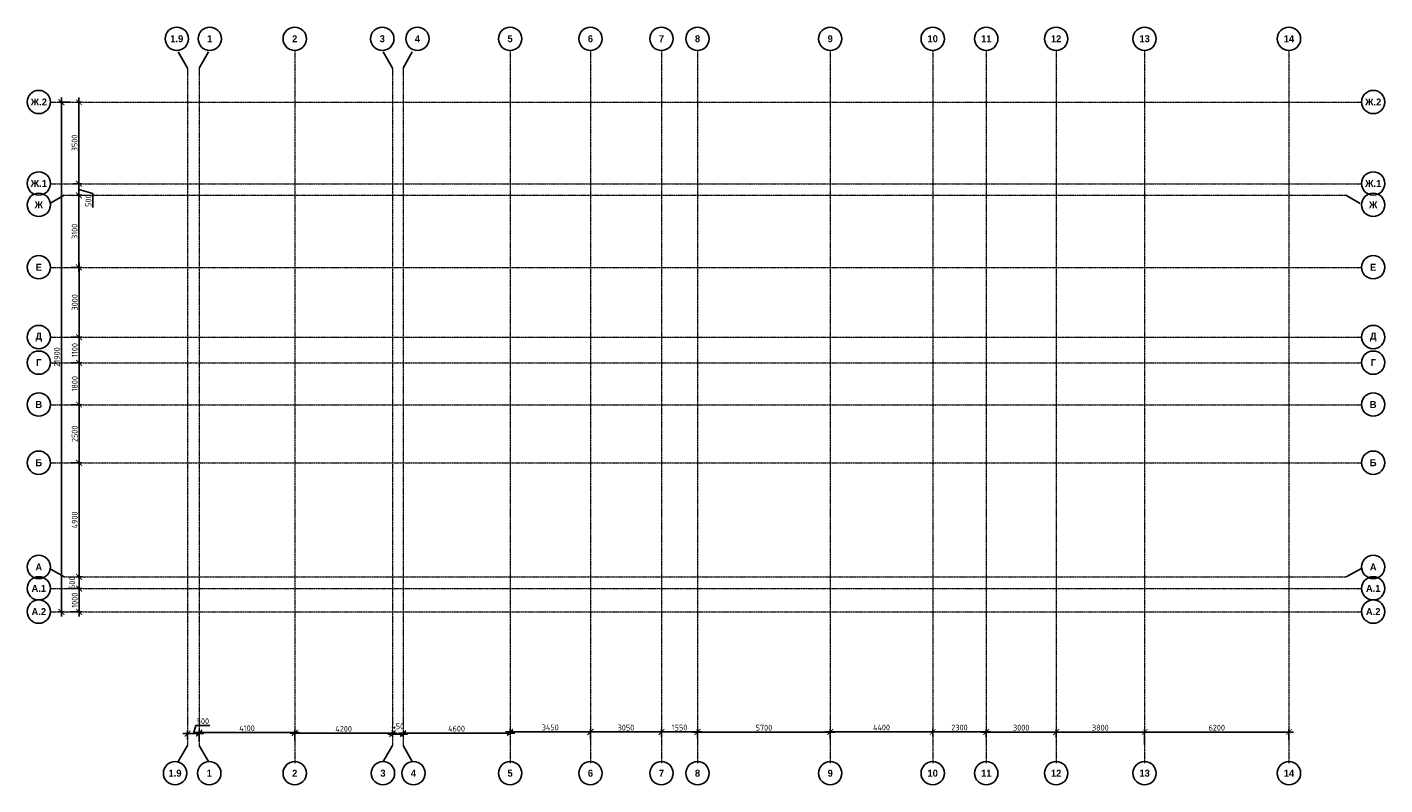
# Model space of a CAD drawing. Header units: millimetres. Extents: x 247266 to 730847, y -636031 to 10052.
# Tile 318 of 330: x 454655 to 512965, y -22509 to 10052. Entities that reach past the tile are written whole.
import ezdxf

# ---------------------------------------------------------------- set-up
doc = ezdxf.new("R2010")
doc.units = ezdxf.units.MM
doc.linetypes.add('______5', pattern=[1100, 800, -100, 100, -100])
doc.linetypes.add('осевая', pattern=[50.8, 31.75, -6.35, 6.35, -6.35])
doc.layers.add('Оси', color=7, linetype='______5', lineweight=18)
doc.layers.add('РАЗМЕРЫ', color=7, linetype='Continuous')
doc.styles.add('Century Gothic', font='GOTHIC.TTF')
doc.styles.add('GOST-2.304_Type-B', font='GOST_Common.ttf')
doc.dimstyles.new('СПДС', dxfattribs={"dimscale": 100, "dimtxt": 2.5, "dimasz": 2.5, "dimexe": 1.25, "dimexo": 0, "dimtad": 1, "dimdec": 0, "dimtxsty": 'GOST-2.304_Type-B', "dimblk": 'ARCHTICK', "dimcen": 2.5, "dimdle": 2, "dimadec": 0, "dimazin": 2, "dimtfac": 0.75, "dimtdec": 0, "dimtmove": 1, "dimatfit": 3, "dimfxl": 1, "dimtolj": 1, "dimarcsym": 1})

# ---------------------------------------------------------------- blocks, each defined once
blk = doc.blocks.new('NSY101')
at = {"color": 0, "linetype": 'ByBlock', "lineweight": -2}
blk.add_circle((0, 0), 50, dxfattribs=at)
blk = doc.blocks.new('_ArchTick')
at = {"color": 0, "linetype": 'ByBlock', "const_width": 0.15}
blk.add_lwpolyline([(-0.5, -0.5), (0.5, 0.5)], dxfattribs=at)
blk = doc.blocks.new('*D2085')
at = {"layer": 'DEFPOINTS', "color": 0, "ltscale": 100}
for p in [(462047, -20305), (461547, -20557), (462047, -20643)]:
    blk.add_point(p, dxfattribs=at)
at = {"layer": 'РАЗМЕРЫ', "color": 0, "lineweight": -2}
for p, q in [((461347, -20305), (462247, -20305)), ((461547, -20557), (461547, -20180)), ((461901, -19961), (461797, -20305)), ((462501, -19961), (461901, -19961)), ((462047, -20643), (462047, -20180))]:
    blk.add_line(p, q, dxfattribs=at)
at = {"layer": 'РАЗМЕРЫ', "color": 0, "lineweight": -2, "ltscale": 100, "xscale": 250, "yscale": 250, "zscale": 250, "rotation": 180}
blk.add_blockref('_ArchTick', (461547, -20305), dxfattribs=at)
at = {"layer": 'РАЗМЕРЫ', "color": 0, "lineweight": -2, "ltscale": 100, "xscale": 250, "yscale": 250, "zscale": 250}
blk.add_blockref('_ArchTick', (462047, -20305), dxfattribs=at)
at = {"layer": 'РАЗМЕРЫ', "color": 0, "lineweight": 0, "ltscale": 100, "insert": (462201, -19774), "char_height": 250, "attachment_point": 5, "style": 'GOST-2.304_Type-B'}
blk.add_mtext('\\A1;500', dxfattribs=at)
blk = doc.blocks.new('*D2086')
at = {"layer": 'DEFPOINTS', "color": 0, "ltscale": 100}
for p in [(466147, -20266), (462047, -20643), (466147, -20596)]:
    blk.add_point(p, dxfattribs=at)
at = {"layer": 'РАЗМЕРЫ', "color": 0, "lineweight": -2}
for p, q in [((461847, -20266), (466347, -20266)), ((462047, -20643), (462047, -20141)), ((466147, -20596), (466147, -20141))]:
    blk.add_line(p, q, dxfattribs=at)
at = {"layer": 'РАЗМЕРЫ', "color": 0, "lineweight": -2, "ltscale": 100, "xscale": 250, "yscale": 250, "zscale": 250, "rotation": 180}
blk.add_blockref('_ArchTick', (462047, -20266), dxfattribs=at)
at = {"layer": 'РАЗМЕРЫ', "color": 0, "lineweight": -2, "ltscale": 100, "xscale": 250, "yscale": 250, "zscale": 250}
blk.add_blockref('_ArchTick', (466147, -20266), dxfattribs=at)
at = {"layer": 'РАЗМЕРЫ', "color": 0, "lineweight": 0, "ltscale": 100, "insert": (464097, -20078), "char_height": 250, "attachment_point": 5, "style": 'GOST-2.304_Type-B'}
blk.add_mtext('\\A1;4100', dxfattribs=at)
blk = doc.blocks.new('*D2087')
at = {"layer": 'DEFPOINTS', "color": 0, "ltscale": 100}
for p in [(470347, -20290), (470347, -20385), (466147, -20596)]:
    blk.add_point(p, dxfattribs=at)
at = {"layer": 'РАЗМЕРЫ', "color": 0, "lineweight": -2}
for p, q in [((465947, -20290), (470547, -20290)), ((466147, -20596), (466147, -20165)), ((470347, -20385), (470347, -20165))]:
    blk.add_line(p, q, dxfattribs=at)
at = {"layer": 'РАЗМЕРЫ', "color": 0, "lineweight": -2, "ltscale": 100, "xscale": 250, "yscale": 250, "zscale": 250, "rotation": 180}
blk.add_blockref('_ArchTick', (466147, -20290), dxfattribs=at)
at = {"layer": 'РАЗМЕРЫ', "color": 0, "lineweight": -2, "ltscale": 100, "xscale": 250, "yscale": 250, "zscale": 250}
blk.add_blockref('_ArchTick', (470347, -20290), dxfattribs=at)
at = {"layer": 'РАЗМЕРЫ', "color": 0, "lineweight": 0, "ltscale": 100, "insert": (468247, -20103), "char_height": 250, "attachment_point": 5, "style": 'GOST-2.304_Type-B'}
blk.add_mtext('\\A1;4200', dxfattribs=at)
blk = doc.blocks.new('*D2083')
at = {"layer": 'DEFPOINTS', "color": 0, "ltscale": 100}
for p in [(470797, -20327), (470797, -20327), (470347, -20422)]:
    blk.add_point(p, dxfattribs=at)
at = {"layer": 'РАЗМЕРЫ', "color": 0, "lineweight": -2}
for p, q in [((470147, -20327), (470997, -20327)), ((470347, -20422), (470347, -20202)), ((470797, -20327), (470797, -20452))]:
    blk.add_line(p, q, dxfattribs=at)
at = {"layer": 'РАЗМЕРЫ', "color": 0, "lineweight": -2, "ltscale": 100, "xscale": 250, "yscale": 250, "zscale": 250, "rotation": 180}
blk.add_blockref('_ArchTick', (470347, -20327), dxfattribs=at)
at = {"layer": 'РАЗМЕРЫ', "color": 0, "lineweight": -2, "ltscale": 100, "xscale": 250, "yscale": 250, "zscale": 250}
blk.add_blockref('_ArchTick', (470797, -20327), dxfattribs=at)
at = {"layer": 'РАЗМЕРЫ', "color": 0, "lineweight": 0, "ltscale": 100, "insert": (470570, -19994), "char_height": 250, "attachment_point": 5, "style": 'GOST-2.304_Type-B'}
blk.add_mtext('\\A1;450', dxfattribs=at)
blk = doc.blocks.new('*D2088')
at = {"layer": 'DEFPOINTS', "color": 0, "ltscale": 100}
for p in [(470797, -20282), (475397, -20282), (475397, -20358)]:
    blk.add_point(p, dxfattribs=at)
at = {"layer": 'РАЗМЕРЫ', "color": 0, "lineweight": -2}
for p, q in [((470597, -20282), (475597, -20282)), ((470797, -20282), (470797, -20407)), ((475397, -20358), (475397, -20157))]:
    blk.add_line(p, q, dxfattribs=at)
at = {"layer": 'РАЗМЕРЫ', "color": 0, "lineweight": -2, "ltscale": 100, "xscale": 250, "yscale": 250, "zscale": 250, "rotation": 180}
blk.add_blockref('_ArchTick', (470797, -20282), dxfattribs=at)
at = {"layer": 'РАЗМЕРЫ', "color": 0, "lineweight": -2, "ltscale": 100, "xscale": 250, "yscale": 250, "zscale": 250}
blk.add_blockref('_ArchTick', (475397, -20282), dxfattribs=at)
at = {"layer": 'РАЗМЕРЫ', "color": 0, "lineweight": 0, "ltscale": 100, "insert": (473097, -20094), "char_height": 250, "attachment_point": 5, "style": 'GOST-2.304_Type-B'}
blk.add_mtext('\\A1;4600', dxfattribs=at)
blk = doc.blocks.new('*D2089')
at = {"layer": 'DEFPOINTS', "color": 0, "ltscale": 100}
for p in [(475397, -20358), (478847, -20229), (478847, -20539)]:
    blk.add_point(p, dxfattribs=at)
at = {"layer": 'РАЗМЕРЫ', "color": 0, "lineweight": -2}
for p, q in [((475197, -20229), (479047, -20229)), ((475397, -20358), (475397, -20104)), ((478847, -20539), (478847, -20104))]:
    blk.add_line(p, q, dxfattribs=at)
at = {"layer": 'РАЗМЕРЫ', "color": 0, "lineweight": -2, "ltscale": 100, "xscale": 250, "yscale": 250, "zscale": 250, "rotation": 180}
blk.add_blockref('_ArchTick', (475397, -20229), dxfattribs=at)
at = {"layer": 'РАЗМЕРЫ', "color": 0, "lineweight": -2, "ltscale": 100, "xscale": 250, "yscale": 250, "zscale": 250}
blk.add_blockref('_ArchTick', (478847, -20229), dxfattribs=at)
at = {"layer": 'РАЗМЕРЫ', "color": 0, "lineweight": 0, "ltscale": 100, "insert": (477122, -20041), "char_height": 250, "attachment_point": 5, "style": 'GOST-2.304_Type-B'}
blk.add_mtext('\\A1;3450', dxfattribs=at)
blk = doc.blocks.new('*D2090')
at = {"layer": 'DEFPOINTS', "color": 0, "ltscale": 100}
for p in [(481897, -20237), (478847, -20539), (481897, -20454)]:
    blk.add_point(p, dxfattribs=at)
at = {"layer": 'РАЗМЕРЫ', "color": 0, "lineweight": -2}
for p, q in [((478647, -20237), (482097, -20237)), ((478847, -20539), (478847, -20112)), ((481897, -20454), (481897, -20112))]:
    blk.add_line(p, q, dxfattribs=at)
at = {"layer": 'РАЗМЕРЫ', "color": 0, "lineweight": -2, "ltscale": 100, "xscale": 250, "yscale": 250, "zscale": 250, "rotation": 180}
blk.add_blockref('_ArchTick', (478847, -20237), dxfattribs=at)
at = {"layer": 'РАЗМЕРЫ', "color": 0, "lineweight": -2, "ltscale": 100, "xscale": 250, "yscale": 250, "zscale": 250}
blk.add_blockref('_ArchTick', (481897, -20237), dxfattribs=at)
at = {"layer": 'РАЗМЕРЫ', "color": 0, "lineweight": 0, "ltscale": 100, "insert": (480372, -20049), "char_height": 250, "attachment_point": 5, "style": 'GOST-2.304_Type-B'}
blk.add_mtext('\\A1;3050', dxfattribs=at)
blk = doc.blocks.new('*D2091')
at = {"layer": 'DEFPOINTS', "color": 0, "ltscale": 100}
for p in [(483447, -20237), (481897, -20454), (483447, -20501)]:
    blk.add_point(p, dxfattribs=at)
at = {"layer": 'РАЗМЕРЫ', "color": 0, "lineweight": -2}
for p, q in [((481697, -20237), (483647, -20237)), ((481897, -20454), (481897, -20112)), ((483447, -20501), (483447, -20112))]:
    blk.add_line(p, q, dxfattribs=at)
at = {"layer": 'РАЗМЕРЫ', "color": 0, "lineweight": -2, "ltscale": 100, "xscale": 250, "yscale": 250, "zscale": 250, "rotation": 180}
blk.add_blockref('_ArchTick', (481897, -20237), dxfattribs=at)
at = {"layer": 'РАЗМЕРЫ', "color": 0, "lineweight": -2, "ltscale": 100, "xscale": 250, "yscale": 250, "zscale": 250}
blk.add_blockref('_ArchTick', (483447, -20237), dxfattribs=at)
at = {"layer": 'РАЗМЕРЫ', "color": 0, "lineweight": 0, "ltscale": 100, "insert": (482672, -20049), "char_height": 250, "attachment_point": 5, "style": 'GOST-2.304_Type-B'}
blk.add_mtext('\\A1;1550', dxfattribs=at)
blk = doc.blocks.new('*D2092')
at = {"layer": 'DEFPOINTS', "color": 0, "ltscale": 100}
for p in [(489147, -20241), (483447, -20501), (489147, -20520)]:
    blk.add_point(p, dxfattribs=at)
at = {"layer": 'РАЗМЕРЫ', "color": 0, "lineweight": -2}
for p, q in [((483247, -20241), (489347, -20241)), ((483447, -20501), (483447, -20116)), ((489147, -20520), (489147, -20116))]:
    blk.add_line(p, q, dxfattribs=at)
at = {"layer": 'РАЗМЕРЫ', "color": 0, "lineweight": -2, "ltscale": 100, "xscale": 250, "yscale": 250, "zscale": 250, "rotation": 180}
blk.add_blockref('_ArchTick', (483447, -20241), dxfattribs=at)
at = {"layer": 'РАЗМЕРЫ', "color": 0, "lineweight": -2, "ltscale": 100, "xscale": 250, "yscale": 250, "zscale": 250}
blk.add_blockref('_ArchTick', (489147, -20241), dxfattribs=at)
at = {"layer": 'РАЗМЕРЫ', "color": 0, "lineweight": 0, "ltscale": 100, "insert": (486297, -20053), "char_height": 250, "attachment_point": 5, "style": 'GOST-2.304_Type-B'}
blk.add_mtext('\\A1;5700', dxfattribs=at)
blk = doc.blocks.new('*D2093')
at = {"layer": 'DEFPOINTS', "color": 0, "ltscale": 100}
for p in [(493547, -20234), (489147, -20520), (493547, -20416)]:
    blk.add_point(p, dxfattribs=at)
at = {"layer": 'РАЗМЕРЫ', "color": 0, "lineweight": -2}
for p, q in [((488947, -20234), (493747, -20234)), ((489147, -20520), (489147, -20109)), ((493547, -20416), (493547, -20109))]:
    blk.add_line(p, q, dxfattribs=at)
at = {"layer": 'РАЗМЕРЫ', "color": 0, "lineweight": -2, "ltscale": 100, "xscale": 250, "yscale": 250, "zscale": 250, "rotation": 180}
blk.add_blockref('_ArchTick', (489147, -20234), dxfattribs=at)
at = {"layer": 'РАЗМЕРЫ', "color": 0, "lineweight": -2, "ltscale": 100, "xscale": 250, "yscale": 250, "zscale": 250}
blk.add_blockref('_ArchTick', (493547, -20234), dxfattribs=at)
at = {"layer": 'РАЗМЕРЫ', "color": 0, "lineweight": 0, "ltscale": 100, "insert": (491347, -20046), "char_height": 250, "attachment_point": 5, "style": 'GOST-2.304_Type-B'}
blk.add_mtext('\\A1;4400', dxfattribs=at)
blk = doc.blocks.new('*D2094')
at = {"layer": 'DEFPOINTS', "color": 0, "ltscale": 100}
for p in [(495847, -20234), (493547, -20416), (495847, -20473)]:
    blk.add_point(p, dxfattribs=at)
at = {"layer": 'РАЗМЕРЫ', "color": 0, "lineweight": -2}
for p, q in [((493347, -20234), (496047, -20234)), ((493547, -20416), (493547, -20109)), ((495847, -20473), (495847, -20109))]:
    blk.add_line(p, q, dxfattribs=at)
at = {"layer": 'РАЗМЕРЫ', "color": 0, "lineweight": -2, "ltscale": 100, "xscale": 250, "yscale": 250, "zscale": 250, "rotation": 180}
blk.add_blockref('_ArchTick', (493547, -20234), dxfattribs=at)
at = {"layer": 'РАЗМЕРЫ', "color": 0, "lineweight": -2, "ltscale": 100, "xscale": 250, "yscale": 250, "zscale": 250}
blk.add_blockref('_ArchTick', (495847, -20234), dxfattribs=at)
at = {"layer": 'РАЗМЕРЫ', "color": 0, "lineweight": 0, "ltscale": 100, "insert": (494697, -20046), "char_height": 250, "attachment_point": 5, "style": 'GOST-2.304_Type-B'}
blk.add_mtext('\\A1;2300', dxfattribs=at)
blk = doc.blocks.new('*D2095')
at = {"layer": 'DEFPOINTS', "color": 0, "ltscale": 100}
for p in [(498847, -20238), (495847, -20473), (498847, -20491)]:
    blk.add_point(p, dxfattribs=at)
at = {"layer": 'РАЗМЕРЫ', "color": 0, "lineweight": -2}
for p, q in [((495647, -20238), (499047, -20238)), ((495847, -20473), (495847, -20113)), ((498847, -20491), (498847, -20113))]:
    blk.add_line(p, q, dxfattribs=at)
at = {"layer": 'РАЗМЕРЫ', "color": 0, "lineweight": -2, "ltscale": 100, "xscale": 250, "yscale": 250, "zscale": 250, "rotation": 180}
blk.add_blockref('_ArchTick', (495847, -20238), dxfattribs=at)
at = {"layer": 'РАЗМЕРЫ', "color": 0, "lineweight": -2, "ltscale": 100, "xscale": 250, "yscale": 250, "zscale": 250}
blk.add_blockref('_ArchTick', (498847, -20238), dxfattribs=at)
at = {"layer": 'РАЗМЕРЫ', "color": 0, "lineweight": 0, "ltscale": 100, "insert": (497347, -20051), "char_height": 250, "attachment_point": 5, "style": 'GOST-2.304_Type-B'}
blk.add_mtext('\\A1;3000', dxfattribs=at)
blk = doc.blocks.new('*D2096')
at = {"layer": 'DEFPOINTS', "color": 0, "ltscale": 100}
for p in [(502647, -20240), (498847, -20491), (502647, -20776)]:
    blk.add_point(p, dxfattribs=at)
at = {"layer": 'РАЗМЕРЫ', "color": 0, "lineweight": -2}
for p, q in [((498647, -20240), (502847, -20240)), ((498847, -20491), (498847, -20115)), ((502647, -20776), (502647, -20115))]:
    blk.add_line(p, q, dxfattribs=at)
at = {"layer": 'РАЗМЕРЫ', "color": 0, "lineweight": -2, "ltscale": 100, "xscale": 250, "yscale": 250, "zscale": 250, "rotation": 180}
blk.add_blockref('_ArchTick', (498847, -20240), dxfattribs=at)
at = {"layer": 'РАЗМЕРЫ', "color": 0, "lineweight": -2, "ltscale": 100, "xscale": 250, "yscale": 250, "zscale": 250}
blk.add_blockref('_ArchTick', (502647, -20240), dxfattribs=at)
at = {"layer": 'РАЗМЕРЫ', "color": 0, "lineweight": 0, "ltscale": 100, "insert": (500747, -20052), "char_height": 250, "attachment_point": 5, "style": 'GOST-2.304_Type-B'}
blk.add_mtext('\\A1;3800', dxfattribs=at)
blk = doc.blocks.new('*D2084')
at = {"layer": 'DEFPOINTS', "color": 0, "ltscale": 100}
for p in [(508847, -20240), (502647, -20776), (508847, -20555)]:
    blk.add_point(p, dxfattribs=at)
at = {"layer": 'РАЗМЕРЫ', "color": 0, "lineweight": -2}
for p, q in [((502447, -20240), (509047, -20240)), ((502647, -20776), (502647, -20115)), ((508847, -20555), (508847, -20115))]:
    blk.add_line(p, q, dxfattribs=at)
at = {"layer": 'РАЗМЕРЫ', "color": 0, "lineweight": -2, "ltscale": 100, "xscale": 250, "yscale": 250, "zscale": 250, "rotation": 180}
blk.add_blockref('_ArchTick', (502647, -20240), dxfattribs=at)
at = {"layer": 'РАЗМЕРЫ', "color": 0, "lineweight": -2, "ltscale": 100, "xscale": 250, "yscale": 250, "zscale": 250}
blk.add_blockref('_ArchTick', (508847, -20240), dxfattribs=at)
at = {"layer": 'РАЗМЕРЫ', "color": 0, "lineweight": 0, "ltscale": 100, "insert": (505747, -20052), "char_height": 250, "attachment_point": 5, "style": 'GOST-2.304_Type-B'}
blk.add_mtext('\\A1;6200', dxfattribs=at)
blk = doc.blocks.new('*D2097')
at = {"layer": 'DEFPOINTS', "color": 0, "ltscale": 100}
for p in [(456124, 6825), (456499, 6825), (456250, -15075)]:
    blk.add_point(p, dxfattribs=at)
at = {"layer": 'РАЗМЕРЫ', "color": 0, "lineweight": -2}
for p, q in [((456124, -15275), (456124, 7025)), ((456499, 6825), (455999, 6825)), ((456250, -15075), (455999, -15075))]:
    blk.add_line(p, q, dxfattribs=at)
at = {"layer": 'РАЗМЕРЫ', "color": 0, "lineweight": -2, "ltscale": 100, "xscale": 250, "yscale": 250, "zscale": 250}
for p, rotation in [((456124, 6825), 90), ((456124, -15075), 270)]:
    blk.add_blockref('_ArchTick', p, dxfattribs=dict(at, rotation=rotation))
at = {"layer": 'РАЗМЕРЫ', "color": 0, "lineweight": 0, "ltscale": 100, "insert": (455937, -4125), "char_height": 250, "attachment_point": 5, "rotation": 90, "style": 'GOST-2.304_Type-B'}
blk.add_mtext('\\A1;21900', dxfattribs=at)
blk = doc.blocks.new('*D2098')
at = {"layer": 'DEFPOINTS', "color": 0, "ltscale": 100}
for p in [(456423, -14075), (456884, -14075), (456482, -15075)]:
    blk.add_point(p, dxfattribs=at)
at = {"layer": 'РАЗМЕРЫ', "color": 0, "lineweight": -2}
for p, q in [((456884, -15275), (456884, -13875)), ((456423, -14075), (457009, -14075)), ((456482, -15075), (457009, -15075))]:
    blk.add_line(p, q, dxfattribs=at)
at = {"layer": 'РАЗМЕРЫ', "color": 0, "lineweight": -2, "ltscale": 100, "xscale": 250, "yscale": 250, "zscale": 250}
for p, rotation in [((456884, -14075), 90), ((456884, -15075), 270)]:
    blk.add_blockref('_ArchTick', p, dxfattribs=dict(at, rotation=rotation))
at = {"layer": 'РАЗМЕРЫ', "color": 0, "lineweight": 0, "ltscale": 100, "insert": (456697, -14575), "char_height": 250, "attachment_point": 5, "rotation": 90, "style": 'GOST-2.304_Type-B'}
blk.add_mtext('\\A1;1000', dxfattribs=at)
blk = doc.blocks.new('*D2099')
at = {"layer": 'DEFPOINTS', "color": 0, "ltscale": 100}
for p in [(456791, -13575), (456884, -13575), (456423, -14075)]:
    blk.add_point(p, dxfattribs=at)
at = {"layer": 'РАЗМЕРЫ', "color": 0, "lineweight": -2}
for p, q in [((456884, -14275), (456884, -13375)), ((456791, -13575), (457009, -13575)), ((456423, -14075), (457009, -14075))]:
    blk.add_line(p, q, dxfattribs=at)
at = {"layer": 'РАЗМЕРЫ', "color": 0, "lineweight": -2, "ltscale": 100, "xscale": 250, "yscale": 250, "zscale": 250}
for p, rotation in [((456884, -13575), 90), ((456884, -14075), 270)]:
    blk.add_blockref('_ArchTick', p, dxfattribs=dict(at, rotation=rotation))
at = {"layer": 'РАЗМЕРЫ', "color": 0, "lineweight": 0, "ltscale": 100, "insert": (456588, -13822), "char_height": 250, "attachment_point": 5, "rotation": 90, "style": 'GOST-2.304_Type-B'}
blk.add_mtext('\\A1;500', dxfattribs=at)
blk = doc.blocks.new('*D2100')
at = {"layer": 'DEFPOINTS', "color": 0, "ltscale": 100}
for p in [(456527, -8675), (456884, -8675), (456791, -13575)]:
    blk.add_point(p, dxfattribs=at)
at = {"layer": 'РАЗМЕРЫ', "color": 0, "lineweight": -2}
for p, q in [((456527, -8675), (457009, -8675)), ((456884, -13775), (456884, -8475)), ((456791, -13575), (457009, -13575))]:
    blk.add_line(p, q, dxfattribs=at)
at = {"layer": 'РАЗМЕРЫ', "color": 0, "lineweight": -2, "ltscale": 100, "xscale": 250, "yscale": 250, "zscale": 250}
for p, rotation in [((456884, -8675), 90), ((456884, -13575), 270)]:
    blk.add_blockref('_ArchTick', p, dxfattribs=dict(at, rotation=rotation))
at = {"layer": 'РАЗМЕРЫ', "color": 0, "lineweight": 0, "ltscale": 100, "insert": (456697, -11125), "char_height": 250, "attachment_point": 5, "rotation": 90, "style": 'GOST-2.304_Type-B'}
blk.add_mtext('\\A1;4900', dxfattribs=at)
blk = doc.blocks.new('*D2101')
at = {"layer": 'DEFPOINTS', "color": 0, "ltscale": 100}
for p in [(456527, -6175), (456884, -6175), (456527, -8675)]:
    blk.add_point(p, dxfattribs=at)
at = {"layer": 'РАЗМЕРЫ', "color": 0, "lineweight": -2}
for p, q in [((456527, -6175), (457009, -6175)), ((456884, -8875), (456884, -5975)), ((456527, -8675), (457009, -8675))]:
    blk.add_line(p, q, dxfattribs=at)
at = {"layer": 'РАЗМЕРЫ', "color": 0, "lineweight": -2, "ltscale": 100, "xscale": 250, "yscale": 250, "zscale": 250}
for p, rotation in [((456884, -6175), 90), ((456884, -8675), 270)]:
    blk.add_blockref('_ArchTick', p, dxfattribs=dict(at, rotation=rotation))
at = {"layer": 'РАЗМЕРЫ', "color": 0, "lineweight": 0, "ltscale": 100, "insert": (456697, -7425), "char_height": 250, "attachment_point": 5, "rotation": 90, "style": 'GOST-2.304_Type-B'}
blk.add_mtext('\\A1;2500', dxfattribs=at)
blk = doc.blocks.new('*D2102')
at = {"layer": 'DEFPOINTS', "color": 0, "ltscale": 100}
for p in [(456527, -4375), (456884, -4375), (456527, -6175)]:
    blk.add_point(p, dxfattribs=at)
at = {"layer": 'РАЗМЕРЫ', "color": 0, "lineweight": -2}
for p, q in [((456527, -4375), (457009, -4375)), ((456884, -6375), (456884, -4175)), ((456527, -6175), (457009, -6175))]:
    blk.add_line(p, q, dxfattribs=at)
at = {"layer": 'РАЗМЕРЫ', "color": 0, "lineweight": -2, "ltscale": 100, "xscale": 250, "yscale": 250, "zscale": 250}
for p, rotation in [((456884, -4375), 90), ((456884, -6175), 270)]:
    blk.add_blockref('_ArchTick', p, dxfattribs=dict(at, rotation=rotation))
at = {"layer": 'РАЗМЕРЫ', "color": 0, "lineweight": 0, "ltscale": 100, "insert": (456697, -5275), "char_height": 250, "attachment_point": 5, "rotation": 90, "style": 'GOST-2.304_Type-B'}
blk.add_mtext('\\A1;1800', dxfattribs=at)
blk = doc.blocks.new('*D2103')
at = {"layer": 'DEFPOINTS', "color": 0, "ltscale": 100}
for p in [(456527, -3275), (456884, -3275), (456527, -4375)]:
    blk.add_point(p, dxfattribs=at)
at = {"layer": 'РАЗМЕРЫ', "color": 0, "lineweight": -2}
for p, q in [((456527, -3275), (457009, -3275)), ((456884, -4575), (456884, -3075)), ((456527, -4375), (457009, -4375))]:
    blk.add_line(p, q, dxfattribs=at)
at = {"layer": 'РАЗМЕРЫ', "color": 0, "lineweight": -2, "ltscale": 100, "xscale": 250, "yscale": 250, "zscale": 250}
for p, rotation in [((456884, -3275), 90), ((456884, -4375), 270)]:
    blk.add_blockref('_ArchTick', p, dxfattribs=dict(at, rotation=rotation))
at = {"layer": 'РАЗМЕРЫ', "color": 0, "lineweight": 0, "ltscale": 100, "insert": (456697, -3825), "char_height": 250, "attachment_point": 5, "rotation": 90, "style": 'GOST-2.304_Type-B'}
blk.add_mtext('\\A1;1100', dxfattribs=at)
blk = doc.blocks.new('*D2104')
at = {"layer": 'DEFPOINTS', "color": 0, "ltscale": 100}
for p in [(456527, -275), (456884, -275), (456527, -3275)]:
    blk.add_point(p, dxfattribs=at)
at = {"layer": 'РАЗМЕРЫ', "color": 0, "lineweight": -2}
for p, q in [((456527, -275), (457009, -275)), ((456884, -3475), (456884, -75)), ((456527, -3275), (457009, -3275))]:
    blk.add_line(p, q, dxfattribs=at)
at = {"layer": 'РАЗМЕРЫ', "color": 0, "lineweight": -2, "ltscale": 100, "xscale": 250, "yscale": 250, "zscale": 250}
for p, rotation in [((456884, -275), 90), ((456884, -3275), 270)]:
    blk.add_blockref('_ArchTick', p, dxfattribs=dict(at, rotation=rotation))
at = {"layer": 'РАЗМЕРЫ', "color": 0, "lineweight": 0, "ltscale": 100, "insert": (456697, -1775), "char_height": 250, "attachment_point": 5, "rotation": 90, "style": 'GOST-2.304_Type-B'}
blk.add_mtext('\\A1;3000', dxfattribs=at)
blk = doc.blocks.new('*D2105')
at = {"layer": 'DEFPOINTS', "color": 0, "ltscale": 100}
for p in [(456782, 2825), (456879, 2825), (456527, -275)]:
    blk.add_point(p, dxfattribs=at)
at = {"layer": 'РАЗМЕРЫ', "color": 0, "lineweight": -2}
for p, q in [((456879, -475), (456879, 3025)), ((456782, 2825), (457004, 2825)), ((456527, -275), (457004, -275))]:
    blk.add_line(p, q, dxfattribs=at)
at = {"layer": 'РАЗМЕРЫ', "color": 0, "lineweight": -2, "ltscale": 100, "xscale": 250, "yscale": 250, "zscale": 250}
for p, rotation in [((456879, 2825), 90), ((456879, -275), 270)]:
    blk.add_blockref('_ArchTick', p, dxfattribs=dict(at, rotation=rotation))
at = {"layer": 'РАЗМЕРЫ', "color": 0, "lineweight": 0, "ltscale": 100, "insert": (456692, 1275), "char_height": 250, "attachment_point": 5, "rotation": 90, "style": 'GOST-2.304_Type-B'}
blk.add_mtext('\\A1;3100', dxfattribs=at)
blk = doc.blocks.new('*D2106')
at = {"layer": 'DEFPOINTS', "color": 0, "ltscale": 100}
for p in [(456638, 3325), (456879, 3325), (456782, 2825)]:
    blk.add_point(p, dxfattribs=at)
at = {"layer": 'РАЗМЕРЫ', "color": 0, "lineweight": -2}
for p, q in [((456879, 2625), (456879, 3525)), ((456638, 3325), (457004, 3325)), ((457474, 2897), (456879, 3075)), ((456782, 2825), (457004, 2825)), ((457474, 2296), (457474, 2897))]:
    blk.add_line(p, q, dxfattribs=at)
at = {"layer": 'РАЗМЕРЫ', "color": 0, "lineweight": -2, "ltscale": 100, "xscale": 250, "yscale": 250, "zscale": 250}
for p, rotation in [((456879, 3325), 90), ((456879, 2825), 270)]:
    blk.add_blockref('_ArchTick', p, dxfattribs=dict(at, rotation=rotation))
at = {"layer": 'РАЗМЕРЫ', "color": 0, "lineweight": 0, "ltscale": 100, "insert": (457286, 2596), "char_height": 250, "attachment_point": 5, "rotation": 90, "style": 'GOST-2.304_Type-B'}
blk.add_mtext('\\A1;500', dxfattribs=at)
blk = doc.blocks.new('*D2107')
at = {"layer": 'DEFPOINTS', "color": 0, "ltscale": 100}
for p in [(456768, 6825), (456879, 6825), (456638, 3325)]:
    blk.add_point(p, dxfattribs=at)
at = {"layer": 'РАЗМЕРЫ', "color": 0, "lineweight": -2}
for p, q in [((456879, 3125), (456879, 7025)), ((456768, 6825), (457004, 6825)), ((456638, 3325), (457004, 3325))]:
    blk.add_line(p, q, dxfattribs=at)
at = {"layer": 'РАЗМЕРЫ', "color": 0, "lineweight": -2, "ltscale": 100, "xscale": 250, "yscale": 250, "zscale": 250}
for p, rotation in [((456879, 6825), 90), ((456879, 3325), 270)]:
    blk.add_blockref('_ArchTick', p, dxfattribs=dict(at, rotation=rotation))
at = {"layer": 'РАЗМЕРЫ', "color": 0, "lineweight": 0, "ltscale": 100, "insert": (456692, 5075), "char_height": 250, "attachment_point": 5, "rotation": 90, "style": 'GOST-2.304_Type-B'}
blk.add_mtext('\\A1;3500', dxfattribs=at)

msp = doc.modelspace()

# ---------------------------------------------------------------- linework, layer by layer
at = {"layer": 'Оси', "linetype": '______5', "lineweight": 25, "transparency": 33554687}
for p, q in [((461547.38, 8292.6), (461111.23, 9048.03)), ((462047.38, 8292.6), (462483.53, 9048.03)), ((470347.38, 8292.6), (469911.23, 9048.03)), ((470797.38, 8292.6), (471233.53, 9048.03)), ((456246.22, 2824.76), (455630.65, 2469.36)), ((511904.37, 2469.36), (511288.8, 2824.76)), ((456246.22, -13575.24), (455649.93, -13230.98)), ((511968.86, -13205.55), (511299.87, -13575.24)), ((461547.38, -20817.97), (461111.23, -21573.41)), ((462047.38, -20817.97), (462483.53, -21573.41)), ((470347.38, -20817.97), (469911.23, -21573.41)), ((470797.38, -20817.97), (471233.53, -21573.41))]:
    msp.add_line(p, q, dxfattribs=at)
at = {"layer": 'Оси', "linetype": 'осевая', "lineweight": 0, "transparency": 33554687}
for p, q in [((466147.38, 9052.16), (466147.38, -21573.41)), ((475397.38, 9052.16), (475397.38, -21573.41)), ((478847.38, 9052.16), (478847.38, -21573.41)), ((481897.38, 9052.16), (481897.38, -21573.41)), ((483447.38, 9052.16), (483447.38, -21573.41)), ((489147.38, 9052.16), (489147.38, -21573.41)), ((493547.38, 9052.16), (493547.38, -21573.41)), ((495847.38, 9052.16), (495847.38, -21573.41)), ((498847.38, 9052.16), (498847.38, -21573.41)), ((502647.38, 9052.16), (502647.38, -21573.41)), ((508846.93, 9052.16), (508847.38, -21573.41)), ((461547.38, 8292.6), (461547.38, -20817.97)), ((462047.38, 8292.6), (462047.38, -20817.97)), ((470347.38, 8292.6), (470347.38, -20817.97)), ((470797.38, 8292.6), (470797.38, -20817.97)), ((455668.78, 6824.76), (511965.3, 6824.76)), ((455668.78, 3324.76), (511965.3, 3324.76)), ((456246.22, 2824.76), (511288.8, 2824.76)), ((455668.78, -275.24), (511965.3, -275.24)), ((455668.78, -3275.24), (511965.3, -3275.24)), ((455668.78, -4375.24), (511965.3, -4375.24)), ((455668.78, -6175.24), (511965.3, -6175.24)), ((455668.78, -8675.24), (511965.3, -8675.24)), ((456246.22, -13575.24), (511299.87, -13575.24)), ((455668.78, -14075.24), (511965.3, -14075.24)), ((455668.78, -15075.24), (511965.3, -15075.24))]:
    msp.add_line(p, q, dxfattribs=at)

# ---------------------------------------------------------------- block references
at = {"layer": 'Оси', "linetype": 'Continuous', "lineweight": 25, "transparency": 33554687, "xscale": 9.999999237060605, "yscale": 9.999999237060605, "zscale": 9.999999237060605}
for p in [(461081.23, 9552.25), (462496.84, 9552.16), (466146.84, 9552.16), (469906.84, 9552.16), (471416.84, 9552.16), (475396.84, 9552.16), (478846.84, 9552.16), (481896.84, 9552.16), (483446.84, 9552.16), (489146.84, 9552.16), (493546.84, 9552.16), (495846.84, 9552.16), (498846.84, 9552.16), (502646.84, 9552.16), (508846.84, 9552.16), (455155.17, 6834.86), (512465.19, 6834.86), (455155.17, 3334.86), (512465.19, 3334.86), (455155.17, 2414.86), (512465.19, 2414.86), (455155.17, -265.14), (512465.19, -265.14), (455155.17, -3265.14), (512465.19, -3265.14), (455155.17, -4365.14), (512465.19, -4365.14), (455155.17, -6165.14), (512465.19, -6165.14), (455155.17, -8665.14), (512465.19, -8665.14), (455155.17, -13145.14), (512465.19, -13145.14), (455155.17, -14065.14), (512465.19, -14065.14), (455155.17, -15065.14), (512465.19, -15065.14), (461006.84, -22009.28), (462476.84, -22009.28), (466146.84, -22009.28), (469936.84, -22009.28), (471246.84, -22009.28), (475396.84, -22009.28), (478846.84, -22009.28), (481896.84, -22009.28), (483446.84, -22009.28), (489146.84, -22009.28), (493546.84, -22009.28), (495846.84, -22009.28), (498846.84, -22009.28), (502646.84, -22009.28), (508846.84, -22009.28)]:
    msp.add_blockref('NSY101', p, dxfattribs=at)

# ---------------------------------------------------------------- texts
at = {"layer": 'Оси', "linetype": 'Continuous', "lineweight": 25, "transparency": 33554687, "char_height": 300, "attachment_point": 5, "style": 'Century Gothic'}
for s, insert, width in [('\\A1;{\\fCentury Gothic|i0|b1;\\H300.000000;\\W1.000000;\\C16;1.9}\\P', (461081.23, 9552.25), 735), ('\\A1;{\\fCentury Gothic|i0|b1;\\H300.000000;\\W1.000000;\\C16;1}\\P', (462496.84, 9552.16), 385), ('\\A1;{\\fCentury Gothic|i0|b1;\\H300.000000;\\W1.000000;\\C16;2}\\P', (466146.84, 9552.16), 385), ('\\A1;{\\fCentury Gothic|i0|b1;\\H300.000000;\\W1.000000;\\C16;3}\\P', (469906.84, 9552.16), 385), ('\\A1;{\\fCentury Gothic|i0|b1;\\H300.000000;\\W1.000000;\\C16;4}\\P', (471416.84, 9552.16), 385), ('\\A1;{\\fCentury Gothic|i0|b1;\\H300.000000;\\W1.000000;\\C16;5}\\P', (475396.84, 9552.16), 385), ('\\A1;{\\fCentury Gothic|i0|b1;\\H300.000000;\\W1.000000;\\C16;6}\\P', (478846.84, 9552.16), 385), ('\\A1;{\\fCentury Gothic|i0|b1;\\H300.000000;\\W1.000000;\\C16;7}\\P', (481896.84, 9552.16), 385), ('\\A1;{\\fCentury Gothic|i0|b1;\\H300.000000;\\W1.000000;\\C16;8}\\P', (483446.84, 9552.16), 385), ('\\A1;{\\fCentury Gothic|i0|b1;\\H300.000000;\\W1.000000;\\C16;9}\\P', (489146.84, 9552.16), 385), ('\\A1;{\\fCentury Gothic|i0|b1;\\H300.000000;\\W1.000000;\\C16;10}\\P', (493546.84, 9552.16), 620), ('\\A1;{\\fCentury Gothic|i0|b1;\\H300.000000;\\W1.000000;\\C16;11}\\P', (495846.84, 9552.16), 620), ('\\A1;{\\fCentury Gothic|i0|b1;\\H300.000000;\\W1.000000;\\C16;12}\\P', (498846.84, 9552.16), 620), ('\\A1;{\\fCentury Gothic|i0|b1;\\H300.000000;\\W1.000000;\\C16;13}\\P', (502646.84, 9552.16), 620), ('\\A1;{\\fCentury Gothic|i0|b1;\\H300.000000;\\W1.000000;\\C16;14}\\P', (508846.84, 9552.16), 620), ('\\A1;{\\fCentury Gothic|i0|b1;\\H300.000000;\\W1.000000;\\C16;Ж.2}\\P', (455155.17, 6834.86), 890), ('\\A1;{\\fCentury Gothic|i0|b1;\\H300.000000;\\W1.000000;\\C16;Ж.2}\\P', (512465.19, 6834.86), 890), ('\\A1;{\\fCentury Gothic|i0|b1;\\H300.000000;\\W1.000000;\\C16;Ж.1}\\P', (455155.17, 3334.86), 890), ('\\A1;{\\fCentury Gothic|i0|b1;\\H300.000000;\\W1.000000;\\C16;Ж.1}\\P', (512465.19, 3334.86), 890), ('\\A1;{\\fCentury Gothic|i0|b1;\\H300.000000;\\W1.000000;\\C16;Ж}\\P', (455155.17, 2414.86), 540), ('\\A1;{\\fCentury Gothic|i0|b1;\\H300.000000;\\W1.000000;\\C16;Ж}\\P', (512465.19, 2414.86), 540), ('\\A1;{\\fCentury Gothic|i0|b1;\\H300.000000;\\W1.000000;\\C16;Е}\\P', (455155.17, -265.14), 365), ('\\A1;{\\fCentury Gothic|i0|b1;\\H300.000000;\\W1.000000;\\C16;Е}\\P', (512465.19, -265.14), 365), ('\\A1;{\\fCentury Gothic|i0|b1;\\H300.000000;\\W1.000000;\\C16;Д}\\P', (455155.17, -3265.14), 470), ('\\A1;{\\fCentury Gothic|i0|b1;\\H300.000000;\\W1.000000;\\C16;Д}\\P', (512465.19, -3265.14), 470), ('\\A1;{\\fCentury Gothic|i0|b1;\\H300.000000;\\W1.000000;\\C16;Г}\\P', (455155.17, -4365.14), 345), ('\\A1;{\\fCentury Gothic|i0|b1;\\H300.000000;\\W1.000000;\\C16;Г}\\P', (512465.19, -4365.14), 345), ('\\A1;{\\fCentury Gothic|i0|b1;\\H300.000000;\\W1.000000;\\C16;В}\\P', (455155.17, -6165.14), 390), ('\\A1;{\\fCentury Gothic|i0|b1;\\H300.000000;\\W1.000000;\\C16;В}\\P', (512465.19, -6165.14), 390), ('\\A1;{\\fCentury Gothic|i0|b1;\\H300.000000;\\W1.000000;\\C16;Б}\\P', (455155.17, -8665.14), 390), ('\\A1;{\\fCentury Gothic|i0|b1;\\H300.000000;\\W1.000000;\\C16;Б}\\P', (512465.19, -8665.14), 390), ('\\A1;{\\fCentury Gothic|i0|b1;\\H300.000000;\\W1.000000;\\C16;А}\\P', (455155.17, -13145.14), 460), ('\\A1;{\\fCentury Gothic|i0|b1;\\H300.000000;\\W1.000000;\\C16;А}\\P', (512465.19, -13145.14), 460), ('\\A1;{\\fCentury Gothic|i0|b1;\\H300.000000;\\W1.000000;\\C16;А.1}\\P', (455155.17, -14065.14), 810), ('\\A1;{\\fCentury Gothic|i0|b1;\\H300.000000;\\W1.000000;\\C16;А.1}\\P', (512465.19, -14065.14), 810), ('\\A1;{\\fCentury Gothic|i0|b1;\\H300.000000;\\W1.000000;\\C16;А.2}\\P', (455155.17, -15065.14), 810), ('\\A1;{\\fCentury Gothic|i0|b1;\\H300.000000;\\W1.000000;\\C16;А.2}\\P', (512465.19, -15065.14), 810), ('\\A1;{\\fCentury Gothic|i0|b1;\\H300.000000;\\W1.000000;\\C16;1.9}\\P', (461006.84, -22009.28), 735), ('\\A1;{\\fCentury Gothic|i0|b1;\\H300.000000;\\W1.000000;\\C16;1}\\P', (462476.84, -22009.28), 385), ('\\A1;{\\fCentury Gothic|i0|b1;\\H300.000000;\\W1.000000;\\C16;2}\\P', (466146.84, -22009.28), 385), ('\\A1;{\\fCentury Gothic|i0|b1;\\H300.000000;\\W1.000000;\\C16;3}\\P', (469936.84, -22009.28), 385), ('\\A1;{\\fCentury Gothic|i0|b1;\\H300.000000;\\W1.000000;\\C16;4}\\P', (471246.84, -22009.28), 385), ('\\A1;{\\fCentury Gothic|i0|b1;\\H300.000000;\\W1.000000;\\C16;5}\\P', (475396.84, -22009.28), 385), ('\\A1;{\\fCentury Gothic|i0|b1;\\H300.000000;\\W1.000000;\\C16;6}\\P', (478846.84, -22009.28), 385), ('\\A1;{\\fCentury Gothic|i0|b1;\\H300.000000;\\W1.000000;\\C16;7}\\P', (481896.84, -22009.28), 385), ('\\A1;{\\fCentury Gothic|i0|b1;\\H300.000000;\\W1.000000;\\C16;8}\\P', (483446.84, -22009.28), 385), ('\\A1;{\\fCentury Gothic|i0|b1;\\H300.000000;\\W1.000000;\\C16;9}\\P', (489146.84, -22009.28), 385), ('\\A1;{\\fCentury Gothic|i0|b1;\\H300.000000;\\W1.000000;\\C16;10}\\P', (493546.84, -22009.28), 620), ('\\A1;{\\fCentury Gothic|i0|b1;\\H300.000000;\\W1.000000;\\C16;11}\\P', (495846.84, -22009.28), 620), ('\\A1;{\\fCentury Gothic|i0|b1;\\H300.000000;\\W1.000000;\\C16;12}\\P', (498846.84, -22009.28), 620), ('\\A1;{\\fCentury Gothic|i0|b1;\\H300.000000;\\W1.000000;\\C16;13}\\P', (502646.84, -22009.28), 620), ('\\A1;{\\fCentury Gothic|i0|b1;\\H300.000000;\\W1.000000;\\C16;14}\\P', (508846.84, -22009.28), 620)]:
    msp.add_mtext(s, dxfattribs=dict(at, insert=insert, width=width))

# ---------------------------------------------------------------- dimensions: what is measured, and where the dimension line sits
at = {"layer": 'РАЗМЕРЫ', "lineweight": 0}
for base, p1, p2, picture, middle in [((456124.49, 6824.76), (456250.31, -15075.24), (456499.45, 6824.76), '*D2097', (455936.87, -4125.24)), ((456879.41, 6824.76), (456637.63, 3324.76), (456768.07, 6824.76), '*D2107', (456691.78, 5074.76)), ((456879.41, 3324.76), (456782.42, 2824.76), (456637.63, 3324.76), '*D2106', (457285.91, 2834.02)), ((456879.41, 2824.76), (456526.57, -275.24), (456782.42, 2824.76), '*D2105', (456691.78, 1274.76)), ((456884.2, -275.24), (456526.57, -3275.24), (456526.57, -275.24), '*D2104', (456696.57, -1775.24)), ((456884.2, -3275.24), (456526.57, -4375.24), (456526.57, -3275.24), '*D2103', (456696.57, -3825.24)), ((456884.2, -4375.24), (456526.57, -6175.24), (456526.57, -4375.24), '*D2102', (456696.57, -5275.24)), ((456884.2, -6175.24), (456526.57, -8675.24), (456526.57, -6175.24), '*D2101', (456696.57, -7425.24)), ((456884.2, -8675.24), (456790.75, -13575.24), (456526.57, -8675.24), '*D2100', (456696.57, -11125.24)), ((456884.2, -14075.24), (456482.09, -15075.24), (456422.78, -14075.24), '*D2098', (456696.57, -14575.24))]:
    dim = msp.add_linear_dim(base=base, p1=p1, p2=p2, angle=90, dimstyle='СПДС', dxfattribs=at)
    dim.commit()
    dim.dimension.update_dxf_attribs({"geometry": picture, "text_midpoint": middle})
dim = msp.add_linear_dim(base=(456884.2, -13575.24), p1=(456422.78, -14075.24), p2=(456790.75, -13575.24), angle=90, dimstyle='СПДС', dxfattribs=at)
dim.commit()
dim.dimension.update_dxf_attribs({"geometry": '*D2099', "text_midpoint": (456775.8, -13822.26), "dimtype": 160})
for base, p1, p2, picture, middle in [((462047.38, -20305.04), (461547.38, -20556.84), (462047.38, -20642.87), '*D2085', (461963.04, -19773.54)), ((466147.38, -20265.65), (462047.38, -20642.87), (466147.38, -20596.18), '*D2086', (464097.38, -20078.02)), ((470347.38, -20290.42), (466147.38, -20596.18), (470347.38, -20384.73), '*D2087', (468247.38, -20102.8)), ((475397.38, -20281.68), (470797.38, -20281.68), (475397.38, -20358.12), '*D2088', (473097.38, -20094.05)), ((478847.38, -20228.97), (475397.38, -20358.12), (478847.38, -20538.93), '*D2089', (477122.38, -20041.35)), ((481897.38, -20236.68), (478847.38, -20538.93), (481897.38, -20453.54), '*D2090', (480372.38, -20049.06)), ((483447.38, -20236.68), (481897.38, -20453.54), (483447.38, -20501.12), '*D2091', (482672.38, -20049.06)), ((489147.38, -20240.53), (483447.38, -20501.12), (489147.38, -20520.36), '*D2092', (486297.38, -20052.65)), ((493547.38, -20233.66), (489147.38, -20520.36), (493547.38, -20416.09), '*D2093', (491347.38, -20046.03)), ((495847.38, -20233.66), (493547.38, -20416.09), (495847.38, -20473.19), '*D2094', (494697.38, -20046.03)), ((498847.38, -20238.27), (495847.38, -20473.19), (498847.38, -20491.39), '*D2095', (497347.38, -20050.65)), ((502647.38, -20239.74), (498847.38, -20491.39), (502647.38, -20776.47), '*D2096', (500747.38, -20052.12)), ((508847.38, -20239.74), (502647.38, -20776.47), (508847.38, -20555.36), '*D2084', (505747.38, -20052.12))]:
    dim = msp.add_linear_dim(base=base, p1=p1, p2=p2, dimstyle='СПДС', dxfattribs=at)
    dim.commit()
    dim.dimension.update_dxf_attribs({"geometry": picture, "text_midpoint": middle})
dim = msp.add_linear_dim(base=(470797.38, -20327.21), p1=(470347.38, -20421.51), p2=(470797.38, -20327.21), dimstyle='СПДС', dxfattribs=at)
dim.commit()
dim.dimension.update_dxf_attribs({"geometry": '*D2083', "text_midpoint": (470569.72, -20181.94), "dimtype": 160})

doc.saveas('drawing.dxf')
